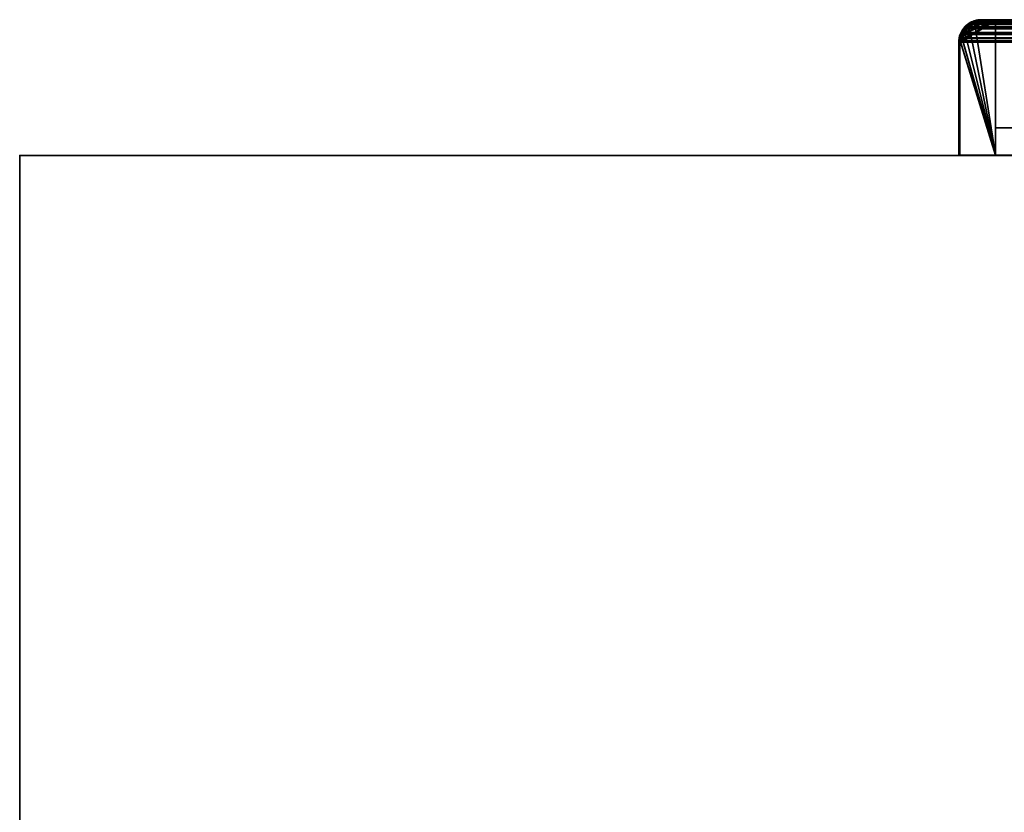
# Model space of a CAD drawing. Header units: millimetres. Extents: x -603 to 3703, y -115 to 193.
# Tile 843 of 1056: x 2297 to 2435, y 82 to 193. Entities that reach past the tile are written whole.
import ezdxf

# ---------------------------------------------------------------- set-up
doc = ezdxf.new("R2010")
doc.units = ezdxf.units.MM
doc.layers.add('151', color=7, linetype='Continuous', true_color=0xffffff)

# ---------------------------------------------------------------- blocks, each defined once
blk = doc.blocks.new('UG_SURFACE_003')
at = {"layer": '151', "color": 252, "linetype": 'Continuous', "lineweight": 35}
for points in [[(2297, -18, 2212.25), (2297, 174.4, 2212.25), (2297, 174.4, -8.75), (2297, -18, -8.75)], [(2297, -18, -8.75), (2297, 174.4, -8.75), (2447, 174.4, -8.75), (2447, -18, -8.75)], [(2297, 174.4, 2212.25), (3703, 174.4, 2212.25), (3553, 174.4, 2062.25), (2447, 174.4, 2062.25)], [(2447, 174.4, 2062.25), (2447, 174.4, -8.75), (2297, 174.4, -8.75), (2297, 174.4, 2212.25)], [(3703, -18, 2212.25), (3703, 174.4, 2212.25), (2297, 174.4, 2212.25), (2297, -18, 2212.25)]]:
    blk.add_3dface(points, dxfattribs=at)
blk = doc.blocks.new('UG_SURFACE_126')
at = {"layer": '151', "color": 14, "linetype": 'Continuous', "lineweight": 35}
for points in [[(2433.85, 193.3, -5.75), (2433.85, 174.45, -5.75), (2428.85, 174.45, -5.75), (2428.85, 190.3, -5.75)], [(2428.85, 190.3, -5.75), (2428.89, 190.48, -5.75), (2433.85, 193.3, -5.75)], [(2430.9, 193.11, -5.75), (2431.85, 193.3, -5.75), (2433.85, 193.3, -5.75), (2428.89, 190.48, -5.75)], [(2428.89, 190.48, -5.75), (2430.1, 192.67, -5.75), (2430.7, 193.07, -5.75), (2430.9, 193.11, -5.75)], [(2429.48, 192.05, -5.75), (2429.73, 192.42, -5.75), (2430.1, 192.67, -5.75), (2428.89, 190.48, -5.75)], [(2429.48, 192.05, -5.75), (2428.89, 190.48, -5.75), (2429.04, 191.27, -5.75)], [(2429.45, 192.06, 2079.8), (2429.36, 191.97, 2079.89), (2429.03, 191.26, 2080.22), (2433.85, 174.45, 2075.4)], [(2429.08, 191.45, -5.75), (2429.03, 191.26, 2080.22), (2429.36, 191.97, 2079.89)], [(2429.04, 191.27, -5.75), (2429.08, 191.45, -5.75), (2429.48, 192.05, -5.75)], [(2429.08, 191.45, -5.75), (2429.36, 191.97, 2079.89), (2429.45, 192.06, 2079.8)], [(2429.45, 192.06, 2079.8), (2429.48, 192.05, -5.75), (2429.08, 191.45, -5.75)], [(2433.85, 174.45, 2075.4), (2430.09, 192.65, 2079.16), (2429.45, 192.06, 2079.8)], [(2429.48, 192.05, -5.75), (2429.45, 192.06, 2079.8), (2430.09, 192.65, 2079.16)], [(2430.09, 192.65, 2079.16), (2429.73, 192.42, -5.75), (2429.48, 192.05, -5.75)], [(2430.09, 192.65, 2079.16), (2430.1, 192.67, -5.75), (2429.73, 192.42, -5.75)], [(2433.85, 174.45, 2075.4), (2430.91, 193.05, 2078.34), (2430.37, 192.91, 2078.88), (2430.09, 192.65, 2079.16)], [(2430.1, 192.67, -5.75), (2430.09, 192.65, 2079.16), (2430.37, 192.91, 2078.88)], [(2430.91, 193.05, 2078.34), (2430.7, 193.07, -5.75), (2430.1, 192.67, -5.75)], [(2430.1, 192.67, -5.75), (2430.37, 192.91, 2078.88), (2430.91, 193.05, 2078.34)], [(2430.91, 193.05, 2078.34), (2430.9, 193.11, -5.75), (2430.7, 193.07, -5.75)], [(2430.9, 193.11, -5.75), (2430.91, 193.05, 2078.34), (2431.85, 193.3, 2077.4)], [(2431.85, 193.3, 2077.4), (2431.85, 193.3, -5.75), (2430.9, 193.11, -5.75)], [(2433.85, 174.45, 2075.4), (2433.85, 193.3, 2075.4), (2431.85, 193.3, 2077.4), (2430.91, 193.05, 2078.34)], [(2433.85, 193.3, 2075.4), (2433.85, 193.3, -5.75), (2431.85, 193.3, -5.75), (2431.85, 193.3, 2077.4)], [(2433.85, 174.45, 2075.4), (2433.85, 174.45, -5.75), (2433.85, 193.3, -5.75), (2433.85, 193.3, 2075.4)], [(2433.85, 174.45, 2075.4), (2429.03, 191.26, 2080.22), (2428.95, 191.08, 2080.3), (2428.87, 190.48, 2080.38)], [(2428.89, 190.48, -5.75), (2428.87, 190.48, 2080.38), (2428.95, 191.08, 2080.3)], [(2429.03, 191.26, 2080.22), (2429.04, 191.27, -5.75), (2428.89, 190.48, -5.75)], [(2428.89, 190.48, -5.75), (2428.95, 191.08, 2080.3), (2429.03, 191.26, 2080.22)], [(2429.08, 191.45, -5.75), (2429.04, 191.27, -5.75), (2429.03, 191.26, 2080.22)], [(2428.87, 190.48, 2080.38), (2428.85, 190.3, 2080.4), (2428.85, 174.45, 2080.4), (2433.85, 174.45, 2075.4)], [(2428.85, 190.3, -5.75), (2428.85, 190.3, 2080.4), (2428.87, 190.48, 2080.38)], [(2428.87, 190.48, 2080.38), (2428.89, 190.48, -5.75), (2428.85, 190.3, -5.75)], [(2428.85, 190.3, -5.75), (2428.85, 174.45, -5.75), (2428.85, 174.45, 2080.4), (2428.85, 190.3, 2080.4)], [(2428.85, 174.45, 2080.4), (2428.85, 174.45, -5.75), (2433.85, 174.45, -5.75), (2433.85, 174.45, 2075.4)]]:
    blk.add_3dface(points, dxfattribs=at)
blk = doc.blocks.new('UG_SURFACE_127')
at = {"layer": '151', "color": 41, "linetype": 'Continuous', "lineweight": 35}
for points in [[(2433.85, 193.3, -5.75), (2483.85, 193.3, -5.75), (2483.85, 178.3, -5.75), (2433.85, 178.3, -5.75)], [(2433.85, 193.3, -5.75), (2433.85, 178.3, -5.75), (2433.85, 178.3, 2075.4), (2433.85, 193.3, 2075.4)], [(2483.85, 193.3, 2025.4), (2483.85, 193.3, -5.75), (2433.85, 193.3, -5.75), (2433.85, 193.3, 2075.4)], [(2483.85, 178.3, 2025.4), (2483.85, 193.3, 2025.4), (2433.85, 193.3, 2075.4), (2433.85, 178.3, 2075.4)], [(2483.85, 178.3, -5.75), (2483.85, 193.3, -5.75), (2483.85, 193.3, 2025.4), (2483.85, 178.3, 2025.4)], [(2433.85, 178.3, 2075.4), (2433.85, 178.3, -5.75), (2483.85, 178.3, -5.75), (2483.85, 178.3, 2025.4)]]:
    blk.add_3dface(points, dxfattribs=at)
blk = doc.blocks.new('UG_SURFACE_128')
at = {"layer": '151', "color": 7, "linetype": 'Continuous', "lineweight": 35}
for points in [[(2430.9, 193.26, -5.75), (2430.7, 193.15, 2078.55), (2431.85, 193.45, 2077.4)], [(2431.85, 193.45, 2077.4), (2430.7, 193.15, 2078.55), (2430.84, 193.13, 2078.41), (2431.85, 193.3, 2077.4)], [(2431.85, 193.45, 2077.4), (2431.85, 193.45, -5.75), (2430.9, 193.26, -5.75)], [(2431.85, 193.3, -5.75), (2430.95, 193.11, -5.75), (2430.9, 193.26, -5.75), (2431.85, 193.45, -5.75)], [(2485.85, 193.45, 2023.4), (2485.85, 193.45, -5.75), (2431.85, 193.45, -5.75), (2431.85, 193.45, 2077.4)], [(2431.85, 193.45, -5.75), (2485.85, 193.45, -5.75), (2485.85, 193.3, -5.75), (2431.85, 193.3, -5.75)], [(2431.85, 193.3, 2077.4), (2485.85, 193.3, 2023.4), (2485.85, 193.45, 2023.4), (2431.85, 193.45, 2077.4)], [(2485.85, 193.45, 2023.4), (2486.93, 193.25, -5.75), (2486.02, 193.42, -5.75)], [(2486.93, 193.25, -5.75), (2485.85, 193.45, 2023.4), (2487, 193.16, 2022.25)], [(2486.02, 193.42, -5.75), (2485.85, 193.45, -5.75), (2485.85, 193.45, 2023.4)], [(2486.01, 193.27, -5.75), (2485.85, 193.3, -5.75), (2485.85, 193.45, -5.75), (2486.02, 193.42, -5.75)], [(2487, 193.16, 2022.25), (2485.85, 193.45, 2023.4), (2485.85, 193.3, 2023.4), (2486.95, 193.04, 2022.3)], [(2486.88, 193.1, -5.75), (2486.01, 193.27, -5.75), (2486.02, 193.42, -5.75), (2486.93, 193.25, -5.75)], [(2429.23, 192.05, 2080.02), (2429.4, 192.19, -5.75), (2428.92, 191.46, -5.75)], [(2428.92, 191.46, -5.75), (2429.4, 192.19, -5.75), (2429.52, 192.1, -5.75), (2429.06, 191.4, -5.75)], [(2428.92, 191.46, -5.75), (2428.95, 191.43, 2080.3), (2429.23, 192.05, 2080.02)], [(2429.08, 191.39, 2080.17), (2429.24, 191.77, 2080.01), (2429.23, 192.05, 2080.02), (2428.95, 191.43, 2080.3)], [(2429.06, 191.4, -5.75), (2429.52, 192.1, -5.75), (2429.74, 192.4, 2079.51)], [(2429.74, 192.4, 2079.51), (2429.24, 191.77, 2080.01), (2429.06, 191.4, -5.75)], [(2429.4, 192.19, -5.75), (2429.23, 192.05, 2080.02), (2429.66, 192.45, 2079.59)], [(2429.66, 192.45, 2079.59), (2429.23, 192.05, 2080.02), (2429.24, 191.77, 2080.01), (2429.74, 192.4, 2079.51)], [(2429.66, 192.45, 2079.59), (2429.62, 192.53, -5.75), (2429.4, 192.19, -5.75)], [(2429.73, 192.42, -5.75), (2429.52, 192.1, -5.75), (2429.4, 192.19, -5.75), (2429.62, 192.53, -5.75)], [(2429.52, 192.1, -5.75), (2429.73, 192.42, -5.75), (2429.74, 192.4, 2079.51)], [(2429.62, 192.53, -5.75), (2429.66, 192.45, 2079.59), (2430.3, 193.04, 2078.95)], [(2430.3, 193.04, 2078.95), (2430.06, 192.82, -5.75), (2429.62, 192.53, -5.75)], [(2429.62, 192.53, -5.75), (2430.06, 192.82, -5.75), (2430.15, 192.7, -5.75), (2429.73, 192.42, -5.75)], [(2430.3, 193.04, 2078.95), (2429.66, 192.45, 2079.59), (2429.83, 192.52, 2079.42)], [(2429.74, 192.4, 2079.51), (2429.83, 192.52, 2079.42), (2429.66, 192.45, 2079.59)], [(2429.73, 192.42, -5.75), (2430.15, 192.7, -5.75), (2429.83, 192.52, 2079.42)], [(2429.83, 192.52, 2079.42), (2429.74, 192.4, 2079.51), (2429.73, 192.42, -5.75)], [(2429.83, 192.52, 2079.42), (2430.75, 193.07, 2078.5), (2430.7, 193.15, 2078.55), (2430.3, 193.04, 2078.95)], [(2430.75, 193.07, 2078.5), (2429.83, 192.52, 2079.42), (2430.15, 192.7, -5.75)], [(2430.65, 193.21, -5.75), (2430.06, 192.82, -5.75), (2430.3, 193.04, 2078.95)], [(2430.67, 193.06, -5.75), (2430.15, 192.7, -5.75), (2430.06, 192.82, -5.75), (2430.65, 193.21, -5.75)], [(2430.15, 192.7, -5.75), (2430.67, 193.06, -5.75), (2430.75, 193.07, 2078.5)], [(2430.65, 193.21, -5.75), (2430.3, 193.04, 2078.95), (2430.7, 193.15, 2078.55)], [(2430.7, 193.15, 2078.55), (2430.69, 193.22, -5.75), (2430.65, 193.21, -5.75)], [(2430.75, 193.07, -5.75), (2430.67, 193.06, -5.75), (2430.65, 193.21, -5.75), (2430.69, 193.22, -5.75)], [(2430.67, 193.06, -5.75), (2430.75, 193.07, -5.75), (2430.75, 193.07, 2078.5)], [(2430.9, 193.26, -5.75), (2430.69, 193.22, -5.75), (2430.7, 193.15, 2078.55)], [(2430.69, 193.22, -5.75), (2430.9, 193.26, -5.75), (2430.95, 193.11, -5.75), (2430.75, 193.07, -5.75)], [(2430.75, 193.07, 2078.5), (2430.84, 193.13, 2078.41), (2430.7, 193.15, 2078.55)], [(2430.75, 193.07, -5.75), (2430.95, 193.11, -5.75), (2430.84, 193.13, 2078.41)], [(2430.84, 193.13, 2078.41), (2430.75, 193.07, 2078.5), (2430.75, 193.07, -5.75)], [(2431.85, 193.3, 2077.4), (2430.84, 193.13, 2078.41), (2430.95, 193.11, -5.75)], [(2430.95, 193.11, -5.75), (2431.85, 193.3, -5.75), (2431.85, 193.3, 2077.4)], [(2485.85, 193.3, 2023.4), (2431.85, 193.3, 2077.4), (2431.85, 193.3, -5.75), (2485.85, 193.3, -5.75)], [(2485.85, 193.3, -5.75), (2486.01, 193.27, -5.75), (2486.95, 193.04, 2022.3)], [(2486.95, 193.04, 2022.3), (2485.85, 193.3, 2023.4), (2485.85, 193.3, -5.75)], [(2486.95, 193.04, 2022.3), (2486.01, 193.27, -5.75), (2486.88, 193.1, -5.75)], [(2486.95, 193.09, -5.75), (2486.88, 193.1, -5.75), (2486.93, 193.25, -5.75), (2487, 193.23, -5.75)], [(2486.95, 193.04, 2022.3), (2486.88, 193.1, -5.75), (2486.95, 193.09, -5.75)], [(2487, 193.16, 2022.25), (2487, 193.23, -5.75), (2486.93, 193.25, -5.75)], [(2487.01, 193.23, -5.75), (2487.74, 192.75, -5.75), (2487.65, 192.63, -5.75), (2486.95, 193.09, -5.75)], [(2486.95, 193.09, -5.75), (2487, 193.23, -5.75), (2487.01, 193.23, -5.75)], [(2486.95, 193.09, -5.75), (2486.95, 193.09, -5.75), (2487.01, 193.23, -5.75)], [(2486.95, 193.04, 2022.3), (2487.21, 192.97, 2022.04), (2487.36, 193.06, 2021.89), (2487, 193.16, 2022.25)], [(2486.95, 193.09, -5.75), (2487.65, 192.63, -5.75), (2487.96, 192.4, 2021.29)], [(2487.96, 192.4, 2021.29), (2487.21, 192.97, 2022.04), (2486.95, 193.09, -5.75)], [(2486.95, 193.09, -5.75), (2486.95, 193.09, -5.75), (2486.95, 193.04, 2022.3)], [(2487.21, 192.97, 2022.04), (2486.95, 193.04, 2022.3), (2486.95, 193.09, -5.75)], [(2487, 193.16, 2022.25), (2487.01, 193.23, -5.75), (2487, 193.23, -5.75)], [(2487.74, 192.75, -5.75), (2487.01, 193.23, -5.75), (2487, 193.16, 2022.25)], [(2487.74, 192.75, -5.75), (2487, 193.16, 2022.25), (2487.36, 193.06, 2021.89)], [(2488.05, 192.47, 2021.2), (2487.36, 193.06, 2021.89), (2487.21, 192.97, 2022.04), (2487.96, 192.4, 2021.29)], [(2487.36, 193.06, 2021.89), (2488.08, 192.53, -5.75), (2487.74, 192.75, -5.75)], [(2487.36, 193.06, 2021.89), (2488.05, 192.47, 2021.2), (2488.08, 192.53, -5.75)], [(2487.97, 192.42, -5.75), (2487.65, 192.63, -5.75), (2487.74, 192.75, -5.75), (2488.08, 192.53, -5.75)], [(2487.65, 192.63, -5.75), (2487.97, 192.42, -5.75), (2487.96, 192.4, 2021.29)], [(2487.96, 192.4, 2021.29), (2488.06, 192.33, 2021.19), (2488.05, 192.47, 2021.2)], [(2488.06, 192.33, 2021.19), (2487.96, 192.4, 2021.29), (2487.97, 192.42, -5.75)], [(2488.08, 192.53, -5.75), (2488.37, 192.09, -5.75), (2488.25, 192, -5.75), (2487.97, 192.42, -5.75)], [(2487.97, 192.42, -5.75), (2488.55, 191.6, 2020.7), (2488.06, 192.33, 2021.19)], [(2487.97, 192.42, -5.75), (2488.25, 192, -5.75), (2488.62, 191.39, 2020.63)], [(2488.62, 191.39, 2020.63), (2488.55, 191.6, 2020.7), (2487.97, 192.42, -5.75)], [(2488.37, 192.09, -5.75), (2488.08, 192.53, -5.75), (2488.05, 192.47, 2021.2)], [(2488.05, 192.47, 2021.2), (2488.76, 191.5, -5.75), (2488.37, 192.09, -5.75)], [(2488.76, 191.5, -5.75), (2488.05, 192.47, 2021.2), (2488.37, 192.19, 2020.88)], [(2488.37, 192.19, 2020.88), (2488.05, 192.47, 2021.2), (2488.06, 192.33, 2021.19), (2488.55, 191.6, 2020.7)], [(2488.61, 191.48, -5.75), (2488.25, 192, -5.75), (2488.37, 192.09, -5.75), (2488.76, 191.5, -5.75)], [(2488.25, 192, -5.75), (2488.61, 191.48, -5.75), (2488.62, 191.39, 2020.63)], [(2488.37, 192.19, 2020.88), (2488.77, 191.46, -5.75), (2488.76, 191.5, -5.75)], [(2488.37, 192.19, 2020.88), (2488.76, 191.44, 2020.49), (2488.77, 191.46, -5.75)], [(2488.55, 191.6, 2020.7), (2488.76, 191.44, 2020.49), (2488.37, 192.19, 2020.88)], [(2428.7, 190.3, 2080.55), (2428.92, 191.45, -5.75), (2428.9, 191.38, -5.75)], [(2428.92, 191.45, -5.75), (2428.7, 190.3, 2080.55), (2428.81, 191.12, 2080.44)], [(2428.7, 190.3, 2080.55), (2428.9, 191.38, -5.75), (2428.73, 190.47, -5.75)], [(2428.85, 190.3, 2080.4), (2428.95, 191.09, 2080.3), (2428.81, 191.12, 2080.44), (2428.7, 190.3, 2080.55)], [(2429.05, 191.33, -5.75), (2428.88, 190.46, -5.75), (2428.73, 190.47, -5.75), (2428.9, 191.38, -5.75)], [(2428.92, 191.45, -5.75), (2428.81, 191.12, 2080.44), (2428.95, 191.43, 2080.3)], [(2428.95, 191.43, 2080.3), (2428.81, 191.12, 2080.44), (2428.95, 191.09, 2080.3), (2429.08, 191.39, 2080.17)], [(2428.85, 190.3, -5.75), (2428.88, 190.46, -5.75), (2429.08, 191.39, 2080.17)], [(2429.08, 191.39, 2080.17), (2428.95, 191.09, 2080.3), (2428.85, 190.3, -5.75)], [(2428.95, 191.09, 2080.3), (2428.85, 190.3, 2080.4), (2428.85, 190.3, -5.75)], [(2429.08, 191.39, 2080.17), (2428.88, 190.46, -5.75), (2429.05, 191.33, -5.75)], [(2429.06, 191.4, -5.75), (2429.05, 191.33, -5.75), (2428.9, 191.38, -5.75), (2428.92, 191.45, -5.75)], [(2428.95, 191.43, 2080.3), (2428.92, 191.46, -5.75), (2428.92, 191.45, -5.75)], [(2429.06, 191.4, -5.75), (2428.92, 191.45, -5.75), (2428.92, 191.46, -5.75)], [(2429.06, 191.4, -5.75), (2429.06, 191.4, -5.75), (2428.92, 191.46, -5.75)], [(2429.05, 191.33, -5.75), (2429.06, 191.4, -5.75), (2429.08, 191.39, 2080.17)], [(2429.24, 191.77, 2080.01), (2429.08, 191.39, 2080.17), (2429.06, 191.4, -5.75)], [(2429.06, 191.4, -5.75), (2429.06, 191.4, -5.75), (2429.08, 191.39, 2080.17)], [(2488.76, 191.44, 2020.49), (2488.55, 191.6, 2020.7), (2488.62, 191.39, 2020.63)], [(2488.62, 191.4, -5.75), (2488.61, 191.48, -5.75), (2488.76, 191.5, -5.75), (2488.77, 191.46, -5.75)], [(2488.61, 191.48, -5.75), (2488.62, 191.4, -5.75), (2488.62, 191.39, 2020.63)], [(2488.77, 191.46, -5.75), (2488.81, 191.25, -5.75), (2488.66, 191.2, -5.75), (2488.62, 191.4, -5.75)], [(2488.62, 191.39, 2020.63), (2488.8, 190.87, 2020.45), (2488.84, 191.28, 2020.41), (2488.76, 191.44, 2020.49)], [(2488.62, 191.4, -5.75), (2488.66, 191.2, -5.75), (2488.85, 190.3, 2020.4)], [(2488.85, 190.3, 2020.4), (2488.8, 190.87, 2020.45), (2488.62, 191.4, -5.75)], [(2488.8, 190.87, 2020.45), (2488.62, 191.39, 2020.63), (2488.62, 191.4, -5.75)], [(2488.85, 190.3, -5.75), (2488.66, 191.2, -5.75), (2488.81, 191.25, -5.75), (2489, 190.3, -5.75)], [(2488.66, 191.2, -5.75), (2488.85, 190.3, -5.75), (2488.85, 190.3, 2020.4)], [(2488.81, 191.25, -5.75), (2488.77, 191.46, -5.75), (2488.76, 191.44, 2020.49)], [(2488.81, 191.25, -5.75), (2488.76, 191.44, 2020.49), (2488.84, 191.28, 2020.41)], [(2489, 190.3, 2020.25), (2488.84, 191.28, 2020.41), (2488.8, 190.87, 2020.45), (2488.85, 190.3, 2020.4)], [(2488.84, 191.28, 2020.41), (2489, 190.3, -5.75), (2488.81, 191.25, -5.75)], [(2488.84, 191.28, 2020.41), (2489, 190.3, 2020.25), (2489, 190.3, -5.75)], [(2428.73, 190.47, -5.75), (2428.7, 190.3, -5.75), (2428.7, 190.3, 2080.55)], [(2428.88, 190.46, -5.75), (2428.85, 190.3, -5.75), (2428.7, 190.3, -5.75), (2428.73, 190.47, -5.75)], [(2428.7, 190.3, -5.75), (2428.7, 174.45, -5.75), (2428.7, 174.45, 2080.55), (2428.7, 190.3, 2080.55)], [(2428.7, 190.3, 2080.55), (2428.7, 174.45, 2080.55), (2428.85, 174.45, 2080.4), (2428.85, 190.3, 2080.4)], [(2428.7, 174.45, -5.75), (2428.7, 190.3, -5.75), (2428.85, 190.3, -5.75), (2428.85, 174.45, -5.75)], [(2428.85, 190.3, 2080.4), (2428.85, 174.45, 2080.4), (2428.85, 174.45, -5.75), (2428.85, 190.3, -5.75)], [(2489, 190.3, -5.75), (2489, 152.3, -5.75), (2488.85, 152.3, -5.75), (2488.85, 190.3, -5.75)], [(2488.85, 152.3, 2020.4), (2488.85, 190.3, 2020.4), (2488.85, 190.3, -5.75), (2488.85, 152.3, -5.75)], [(2488.85, 190.3, 2020.4), (2488.85, 152.3, 2020.4), (2489, 152.3, 2020.25), (2489, 190.3, 2020.25)], [(2489, 152.3, -5.75), (2489, 190.3, -5.75), (2489, 190.3, 2020.25), (2489, 152.3, 2020.25)], [(2428.7, 174.45, 2080.55), (2428.7, 174.45, -5.75), (2428.85, 174.45, -5.75), (2428.85, 174.45, 2080.4)], [(2488.85, 152.3, 2020.4), (2488.85, 152.3, -5.75), (2489, 152.3, -5.75), (2489, 152.3, 2020.25)]]:
    blk.add_3dface(points, dxfattribs=at)
blk = doc.blocks.new('UG_SURFACE_130')
at = {"layer": '151', "color": 7, "linetype": 'Continuous', "lineweight": 35}
for points in [[(2430.95, 193.23, 2078.3), (2431.85, 193.45, 2077.4), (2431.85, 193.3, 2077.4), (2430.75, 193.04, 2078.5)], [(2430.95, 193.23, 2078.3), (3569.06, 193.29, 2078.31), (3568.15, 193.45, 2077.4)], [(3568.15, 193.45, 2077.4), (2431.85, 193.45, 2077.4), (2430.95, 193.23, 2078.3)], [(3568.15, 193.45, 2077.4), (3514.15, 193.45, 2023.4), (2485.85, 193.45, 2023.4), (2431.85, 193.45, 2077.4)], [(2485.85, 193.3, 2023.4), (2431.85, 193.3, 2077.4), (2431.85, 193.45, 2077.4), (2485.85, 193.45, 2023.4)], [(2429.64, 192.33, 2079.61), (2429.15, 191.6, 2080.1), (2429.01, 191.66, 2080.24), (2429.41, 192.25, 2079.84)], [(3570.59, 192.23, 2079.84), (2429.41, 192.25, 2079.84), (2429.01, 191.66, 2080.24)], [(2429.01, 191.66, 2080.24), (3570.89, 191.85, 2080.14), (3570.59, 192.23, 2079.84)], [(2429.15, 191.6, 2080.1), (2429.64, 192.33, 2079.61), (3570.76, 191.77, 2080.01)], [(2429.41, 192.25, 2079.84), (2429.53, 192.43, 2079.72), (2429.64, 192.33, 2079.61)], [(2429.53, 192.43, 2079.72), (2429.41, 192.25, 2079.84), (3570.59, 192.23, 2079.84)], [(2430.49, 192.97, 2078.76), (2429.73, 192.4, 2079.52), (2429.53, 192.43, 2079.72), (2430.12, 192.88, 2079.13)], [(3569.88, 192.86, 2079.13), (2430.12, 192.88, 2079.13), (2429.53, 192.43, 2079.72)], [(2429.53, 192.43, 2079.72), (3570.27, 192.63, 2079.52), (3569.88, 192.86, 2079.13)], [(2429.53, 192.43, 2079.72), (3570.59, 192.23, 2079.84), (3570.27, 192.63, 2079.52)], [(2429.73, 192.4, 2079.52), (2429.64, 192.33, 2079.61), (2429.53, 192.43, 2079.72)], [(3570.76, 191.77, 2080.01), (2429.64, 192.33, 2079.61), (2429.73, 192.4, 2079.52)], [(3570.26, 192.4, 2079.51), (2429.73, 192.4, 2079.52), (2430.49, 192.97, 2078.76)], [(2429.73, 192.4, 2079.52), (3570.26, 192.4, 2079.51), (3570.76, 191.77, 2080.01)], [(2430.12, 192.88, 2079.13), (3569.88, 192.86, 2079.13), (3569.21, 193.27, 2078.46)], [(2430.42, 193.11, 2078.83), (2430.12, 192.88, 2079.13), (3569.21, 193.27, 2078.46)], [(2430.12, 192.88, 2079.13), (2430.42, 193.11, 2078.83), (2430.49, 192.97, 2078.76)], [(2430.42, 193.11, 2078.83), (3569.21, 193.27, 2078.46), (3569.06, 193.29, 2078.31)], [(3569.06, 193.29, 2078.31), (2430.95, 193.23, 2078.3), (2430.42, 193.11, 2078.83)], [(2430.75, 193.04, 2078.5), (2430.49, 192.97, 2078.76), (2430.42, 193.11, 2078.83), (2430.95, 193.23, 2078.3)], [(3570.17, 192.52, 2079.42), (2430.49, 192.97, 2078.76), (2430.75, 193.04, 2078.5)], [(3570.17, 192.52, 2079.42), (3570.26, 192.4, 2079.51), (2430.49, 192.97, 2078.76)], [(2430.75, 193.04, 2078.5), (2431.85, 193.3, 2077.4), (3568.15, 193.3, 2077.4)], [(3568.15, 193.3, 2077.4), (3569.16, 193.13, 2078.41), (2430.75, 193.04, 2078.5)], [(3569.16, 193.13, 2078.41), (3569.25, 193.07, 2078.5), (2430.75, 193.04, 2078.5)], [(2430.75, 193.04, 2078.5), (3569.25, 193.07, 2078.5), (3570.17, 192.52, 2079.42)], [(3568.15, 193.3, 2077.4), (2431.85, 193.3, 2077.4), (2485.85, 193.3, 2023.4), (3514.15, 193.3, 2023.4)], [(2428.72, 190.55, 2080.53), (2428.76, 190.9, 2080.49), (2428.9, 190.87, 2080.35), (2428.85, 190.3, 2080.4)], [(2428.76, 190.9, 2080.49), (2428.72, 190.55, 2080.53), (3571.27, 190.54, 2080.52)], [(2429.08, 191.39, 2080.17), (2428.9, 190.87, 2080.35), (2428.76, 190.9, 2080.49), (2428.93, 191.43, 2080.32)], [(2428.76, 190.9, 2080.49), (3571.19, 191.12, 2080.44), (3571.07, 191.43, 2080.32)], [(3571.07, 191.43, 2080.32), (2428.93, 191.43, 2080.32), (2428.76, 190.9, 2080.49)], [(2428.76, 190.9, 2080.49), (3571.27, 190.54, 2080.52), (3571.19, 191.12, 2080.44)], [(3571.15, 190.3, 2080.4), (2428.85, 190.3, 2080.4), (2428.9, 190.87, 2080.35)], [(2428.9, 190.87, 2080.35), (2429.08, 191.39, 2080.17), (3570.92, 191.39, 2080.17)], [(3570.92, 191.39, 2080.17), (3571.05, 191.09, 2080.3), (2428.9, 190.87, 2080.35)], [(3571.05, 191.09, 2080.3), (3571.15, 190.3, 2080.4), (2428.9, 190.87, 2080.35)], [(2428.93, 191.43, 2080.32), (3571.07, 191.43, 2080.32), (3570.89, 191.85, 2080.14)], [(2429.01, 191.66, 2080.24), (2428.93, 191.43, 2080.32), (3570.89, 191.85, 2080.14)], [(2428.93, 191.43, 2080.32), (2429.01, 191.66, 2080.24), (2429.15, 191.6, 2080.1), (2429.08, 191.39, 2080.17)], [(3570.76, 191.77, 2080.01), (2429.08, 191.39, 2080.17), (2429.15, 191.6, 2080.1)], [(3570.76, 191.77, 2080.01), (3570.92, 191.39, 2080.17), (2429.08, 191.39, 2080.17)], [(2428.85, 190.3, 2080.4), (2428.7, 190.3, 2080.55), (2428.72, 190.55, 2080.53)], [(3571.27, 190.54, 2080.52), (2428.72, 190.55, 2080.53), (2428.7, 190.3, 2080.55)], [(2428.7, 190.3, 2080.55), (3571.3, 190.3, 2080.55), (3571.27, 190.54, 2080.52)], [(2428.85, 190.3, 2080.4), (2428.85, 174.45, 2080.4), (2428.7, 174.45, 2080.55), (2428.7, 190.3, 2080.55)], [(2428.7, 190.3, 2080.55), (2428.7, 174.45, 2080.55), (3571.3, 174.45, 2080.55), (3571.3, 190.3, 2080.55)], [(3571.15, 190.3, 2080.4), (3571.15, 174.45, 2080.4), (2428.85, 174.45, 2080.4), (2428.85, 190.3, 2080.4)], [(3571.15, 174.45, 2080.4), (3571.3, 174.45, 2080.55), (2428.7, 174.45, 2080.55), (2428.85, 174.45, 2080.4)]]:
    blk.add_3dface(points, dxfattribs=at)
blk = doc.blocks.new('UG_SURFACE_132')
at = {"layer": '151', "color": 14, "linetype": 'Continuous', "lineweight": 35}
for points in [[(2433.85, 193.3, 2075.4), (2433.85, 174.45, 2075.4), (2428.85, 174.45, 2080.4), (2428.85, 190.3, 2080.4)], [(2428.85, 190.3, 2080.4), (2428.87, 190.54, 2080.38), (2433.85, 193.3, 2075.4)], [(2433.85, 193.3, 2075.4), (2428.87, 190.54, 2080.38), (2428.9, 190.87, 2080.35), (2429.07, 191.38, 2080.18)], [(2433.85, 193.3, 2075.4), (2429.07, 191.38, 2080.18), (2429.15, 191.6, 2080.1), (2429.52, 192.16, 2079.73)], [(3570.47, 192.14, 2079.72), (2429.52, 192.16, 2079.73), (2429.15, 191.6, 2080.1)], [(2429.15, 191.6, 2080.1), (3570.76, 191.77, 2080.01), (3570.47, 192.14, 2079.72)], [(2430.99, 193.09, 2078.26), (2431.85, 193.3, 2077.4), (2433.85, 193.3, 2075.4), (2429.52, 192.16, 2079.73)], [(2430.99, 193.09, 2078.26), (2429.52, 192.16, 2079.73), (2429.64, 192.33, 2079.61), (2430.2, 192.76, 2079.05)], [(2429.64, 192.33, 2079.61), (2429.52, 192.16, 2079.73), (3570.47, 192.14, 2079.72)], [(3569.8, 192.74, 2079.05), (2430.2, 192.76, 2079.05), (2429.64, 192.33, 2079.61)], [(2429.64, 192.33, 2079.61), (3570.17, 192.52, 2079.42), (3569.8, 192.74, 2079.05)], [(2429.64, 192.33, 2079.61), (3570.47, 192.14, 2079.72), (3570.17, 192.52, 2079.42)], [(2430.2, 192.76, 2079.05), (3569.8, 192.74, 2079.05), (3569.16, 193.13, 2078.41)], [(2430.49, 192.97, 2078.76), (2430.2, 192.76, 2079.05), (3569.16, 193.13, 2078.41)], [(2430.2, 192.76, 2079.05), (2430.49, 192.97, 2078.76), (2430.99, 193.09, 2078.26)], [(2430.49, 192.97, 2078.76), (3569.16, 193.13, 2078.41), (3569.01, 193.15, 2078.26)], [(3569.01, 193.15, 2078.26), (2430.99, 193.09, 2078.26), (2430.49, 192.97, 2078.76)], [(2430.99, 193.09, 2078.26), (3569.01, 193.15, 2078.26), (3568.15, 193.3, 2077.4)], [(3568.15, 193.3, 2077.4), (2431.85, 193.3, 2077.4), (2430.99, 193.09, 2078.26)], [(3568.15, 193.3, 2077.4), (3566.15, 193.3, 2075.4), (2433.85, 193.3, 2075.4), (2431.85, 193.3, 2077.4)], [(3566.15, 174.45, 2075.4), (2433.85, 174.45, 2075.4), (2433.85, 193.3, 2075.4), (3566.15, 193.3, 2075.4)], [(2428.9, 190.87, 2080.35), (2428.87, 190.54, 2080.38), (3571.12, 190.53, 2080.37)], [(3570.93, 191.37, 2080.18), (2429.07, 191.38, 2080.18), (2428.9, 190.87, 2080.35)], [(2428.9, 190.87, 2080.35), (3571.05, 191.09, 2080.3), (3570.93, 191.37, 2080.18)], [(2428.9, 190.87, 2080.35), (3571.12, 190.53, 2080.37), (3571.05, 191.09, 2080.3)], [(2429.07, 191.38, 2080.18), (3570.93, 191.37, 2080.18), (3570.76, 191.77, 2080.01)], [(2429.15, 191.6, 2080.1), (2429.07, 191.38, 2080.18), (3570.76, 191.77, 2080.01)], [(3571.12, 190.53, 2080.37), (2428.87, 190.54, 2080.38), (2428.85, 190.3, 2080.4)], [(2428.85, 190.3, 2080.4), (3571.15, 190.3, 2080.4), (3571.12, 190.53, 2080.37)], [(2428.85, 190.3, 2080.4), (2428.85, 174.45, 2080.4), (3571.15, 174.45, 2080.4), (3571.15, 190.3, 2080.4)], [(3566.15, 174.45, 2075.4), (3571.15, 174.45, 2080.4), (2428.85, 174.45, 2080.4), (2433.85, 174.45, 2075.4)]]:
    blk.add_3dface(points, dxfattribs=at)
blk = doc.blocks.new('UG_SURFACE_133')
at = {"layer": '151', "color": 41, "linetype": 'Continuous', "lineweight": 35}
for points in [[(2433.85, 178.3, 2075.4), (2433.85, 193.3, 2075.4), (2483.85, 193.3, 2025.4), (2483.85, 178.3, 2025.4)], [(2433.85, 193.3, 2075.4), (2433.85, 178.3, 2075.4), (3566.15, 178.3, 2075.4), (3566.15, 193.3, 2075.4)], [(3566.15, 193.3, 2075.4), (3516.15, 193.3, 2025.4), (2483.85, 193.3, 2025.4), (2433.85, 193.3, 2075.4)], [(3516.15, 178.3, 2025.4), (3566.15, 178.3, 2075.4), (2433.85, 178.3, 2075.4), (2483.85, 178.3, 2025.4)]]:
    blk.add_3dface(points, dxfattribs=at)

msp = doc.modelspace()

# ---------------------------------------------------------------- linework, layer by layer
at = {"layer": '151', "linetype": 'Continuous', "lineweight": -3}
for p, q in [((2431.85, 193.45, 2077.4), (2485.85, 193.45, 2023.4)), ((2485.85, 193.45, 2023.4), (2431.85, 193.45, 2077.4)), ((2431.85, 193.45, 2077.4), (3568.15, 193.45, 2077.4)), ((2431.85, 193.45, -5.75), (2485.85, 193.45, -5.75)), ((2431.85, 193.45, -5.75), (2431.85, 193.45, 2077.4)), ((2431.85, 193.3, -5.75), (2433.85, 193.3, -5.75)), ((2433.85, 193.3, 2075.4), (2431.85, 193.3, 2077.4)), ((2431.85, 193.3, -5.75), (2431.85, 193.3, 2077.4)), ((2485.85, 193.3, 2023.4), (2431.85, 193.3, 2077.4)), ((2431.85, 193.3, 2077.4), (2485.85, 193.3, 2023.4)), ((2431.85, 193.3, -5.75), (2485.85, 193.3, -5.75)), ((2431.85, 193.3, 2077.4), (2433.85, 193.3, 2075.4)), ((2431.85, 193.3, 2077.4), (3568.15, 193.3, 2077.4)), ((2433.85, 193.3, 2075.4), (2483.85, 193.3, 2025.4)), ((2483.85, 193.3, 2025.4), (2433.85, 193.3, 2075.4)), ((2433.85, 193.3, 2075.4), (3566.15, 193.3, 2075.4)), ((2433.85, 178.3, -5.75), (2433.85, 193.3, -5.75)), ((2433.85, 193.3, -5.75), (2433.85, 174.45, -5.75)), ((2433.85, 178.3, 2075.4), (2433.85, 193.3, 2075.4)), ((2433.85, 193.3, 2075.4), (2433.85, 174.45, 2075.4)), ((2433.85, 193.3, -5.75), (2433.85, 193.3, 2075.4)), ((2433.85, 193.3, -5.75), (2483.85, 193.3, -5.75)), ((2433.85, 193.3, 2075.4), (2433.85, 178.3, 2075.4)), ((2433.85, 193.3, 2075.4), (2433.85, 174.45, 2075.4)), ((2433.85, 193.3, -5.75), (2433.85, 193.3, 2075.4)), ((2433.85, 193.3, 2075.4), (3566.15, 193.3, 2075.4)), ((2428.7, 174.45, -5.75), (2428.7, 190.3, -5.75)), ((2428.7, 190.3, 2080.55), (3571.3, 190.3, 2080.55)), ((2428.7, 174.45, 2080.55), (2428.7, 190.3, 2080.55)), ((2428.7, 190.3, -5.75), (2428.7, 190.3, 2080.55)), ((2428.7, 190.3, 2080.55), (2428.7, 174.45, 2080.55)), ((2428.85, 190.3, 2080.4), (3571.15, 190.3, 2080.4)), ((2428.85, 174.45, 2080.4), (2428.85, 190.3, 2080.4)), ((2428.85, 174.45, -5.75), (2428.85, 190.3, -5.75)), ((2428.85, 174.45, -5.75), (2428.85, 190.3, -5.75)), ((2428.85, 174.45, 2080.4), (2428.85, 190.3, 2080.4)), ((2428.85, 174.45, 2080.4), (2428.85, 190.3, 2080.4)), ((2428.85, 190.3, -5.75), (2428.85, 190.3, 2080.4)), ((2428.85, 190.3, -5.75), (2428.85, 190.3, 2080.4)), ((2428.85, 190.3, 2080.4), (3571.15, 190.3, 2080.4)), ((2428.85, 190.3, 2080.4), (2428.85, 174.45, 2080.4)), ((2433.85, 178.3, -5.75), (2433.85, 178.3, 2075.4)), ((2433.85, 178.3, 2075.4), (3566.15, 178.3, 2075.4)), ((2433.85, 178.3, 2075.4), (2483.85, 178.3, 2025.4)), ((2483.85, 178.3, -5.75), (2433.85, 178.3, -5.75)), ((2483.85, 178.3, 2025.4), (2433.85, 178.3, 2075.4)), ((2297, 174.4, -8.75), (2297, -18, -8.75)), ((2297, 174.4, 2212.25), (2297, 174.4, -8.75)), ((2297, 174.4, -8.75), (2447, 174.4, -8.75)), ((2297, 174.4, 2212.25), (2297, -18, 2212.25)), ((3703, 174.4, 2212.25), (2297, 174.4, 2212.25)), ((2428.85, 174.45, -5.75), (2428.7, 174.45, -5.75)), ((2428.85, 174.45, 2080.4), (2428.7, 174.45, 2080.55)), ((2428.7, 174.45, 2080.55), (2428.85, 174.45, 2080.4)), ((2428.7, 174.45, -5.75), (2428.7, 174.45, 2080.55)), ((2428.7, 174.45, 2080.55), (3571.3, 174.45, 2080.55)), ((2428.85, 174.45, 2080.4), (2433.85, 174.45, 2075.4)), ((2428.85, 174.45, 2080.4), (3571.15, 174.45, 2080.4)), ((2433.85, 174.45, -5.75), (2428.85, 174.45, -5.75)), ((2433.85, 174.45, 2075.4), (2428.85, 174.45, 2080.4)), ((2428.85, 174.45, 2080.4), (3571.15, 174.45, 2080.4)), ((2428.85, 174.45, -5.75), (2428.85, 174.45, 2080.4)), ((2428.85, 174.45, -5.75), (2428.85, 174.45, 2080.4)), ((2433.85, 174.45, -5.75), (2433.85, 174.45, 2075.4)), ((2433.85, 174.45, 2075.4), (3566.15, 174.45, 2075.4))]:
    msp.add_line(p, q, dxfattribs=at)
msp.add_arc((2431.85, 190.3, -5.75), 3, 90, 180, dxfattribs=at)
for points in [[(2431.85, 193.45, -5.75), (2428.7, 193.45, -5.75), (2428.7, 190.3, -5.75)], [(2431.85, 193.45, 2077.4), (2428.7, 193.45, 2080.55), (2428.7, 190.3, 2080.55)], [(2431.85, 193.3, 2077.4), (2428.85, 193.3, 2080.4), (2428.85, 190.3, 2080.4)]]:
    msp.add_rational_spline(points, [1, 0.707106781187, 1], degree=2, dxfattribs=at)
for points, knots in [([(2431.85, 193.45, 2077.4), (2431.14, 193.45, 2078.11), (2430.43, 193.22, 2078.82), (2429.52, 192.45, 2079.73), (2429.24, 192.12, 2080.01), (2428.83, 191.3, 2080.42), (2428.7, 190.81, 2080.55), (2428.7, 190.3, 2080.55)], [0, 0, 0, 0, 0.5, 0.5, 0.75, 0.75, 1, 1, 1, 1]), ([(2431.85, 193.3, -5.75), (2431.06, 193.3, -5.75), (2430.28, 192.98, -5.75), (2429.17, 191.87, -5.75), (2428.85, 191.09, -5.75), (2428.85, 190.3, -5.75)], [0, 0, 0, 0, 0.5, 0.5, 1, 1, 1, 1]), ([(2431.85, 193.3, 2077.4), (2431.17, 193.3, 2078.08), (2430.5, 193.08, 2078.75), (2429.63, 192.35, 2079.62), (2429.36, 192.04, 2079.89), (2428.97, 191.25, 2080.28), (2428.85, 190.78, 2080.4), (2428.85, 190.3, 2080.4)], [0, 0, 0, 0, 0.5, 0.5, 0.75, 0.75, 1, 1, 1, 1]), ([(2431.85, 193.3, 2077.4), (2431.18, 193.3, 2078.07), (2430.5, 193.08, 2078.75), (2429.63, 192.35, 2079.62), (2429.36, 192.03, 2079.89), (2428.97, 191.25, 2080.28), (2428.85, 190.78, 2080.4), (2428.85, 190.3, 2080.4)], [0, 0, 0, 0, 0.5, 0.5, 0.75, 0.75, 1, 1, 1, 1]), ([(2431.85, 193.3, 2077.4), (2431.17, 193.3, 2078.08), (2430.5, 193.08, 2078.75), (2429.63, 192.35, 2079.62), (2429.36, 192.04, 2079.89), (2428.97, 191.25, 2080.28), (2428.85, 190.78, 2080.4), (2428.85, 190.3, 2080.4)], [0, 0, 0, 0, 0.5, 0.5, 0.75, 0.75, 1, 1, 1, 1])]:
    msp.add_open_spline(points, degree=3, knots=knots, dxfattribs=at)
for points, degree in [([(2431.85, 193.3, -5.75), (2431.85, 193.45, -5.75)], 1), ([(2431.85, 193.3, 2077.4), (2810.62, 193.3, 2077.4), (3189.38, 193.3, 2077.4), (3568.15, 193.3, 2077.4)], 3), ([(2431.85, 193.3, -5.75), (2431.85, 193.3, 688.63), (2431.85, 193.3, 1383.02), (2431.85, 193.3, 2077.4)], 3), ([(2428.85, 190.3, -5.75), (2428.7, 190.3, -5.75)], 1)]:
    msp.add_open_spline(points, degree=degree, dxfattribs=at)

# ---------------------------------------------------------------- block references
for name in ['UG_SURFACE_128', 'UG_SURFACE_130', 'UG_SURFACE_126', 'UG_SURFACE_132', 'UG_SURFACE_127', 'UG_SURFACE_133', 'UG_SURFACE_003']:
    msp.add_blockref(name, (0, 0), dxfattribs=at)

doc.saveas('drawing.dxf')
